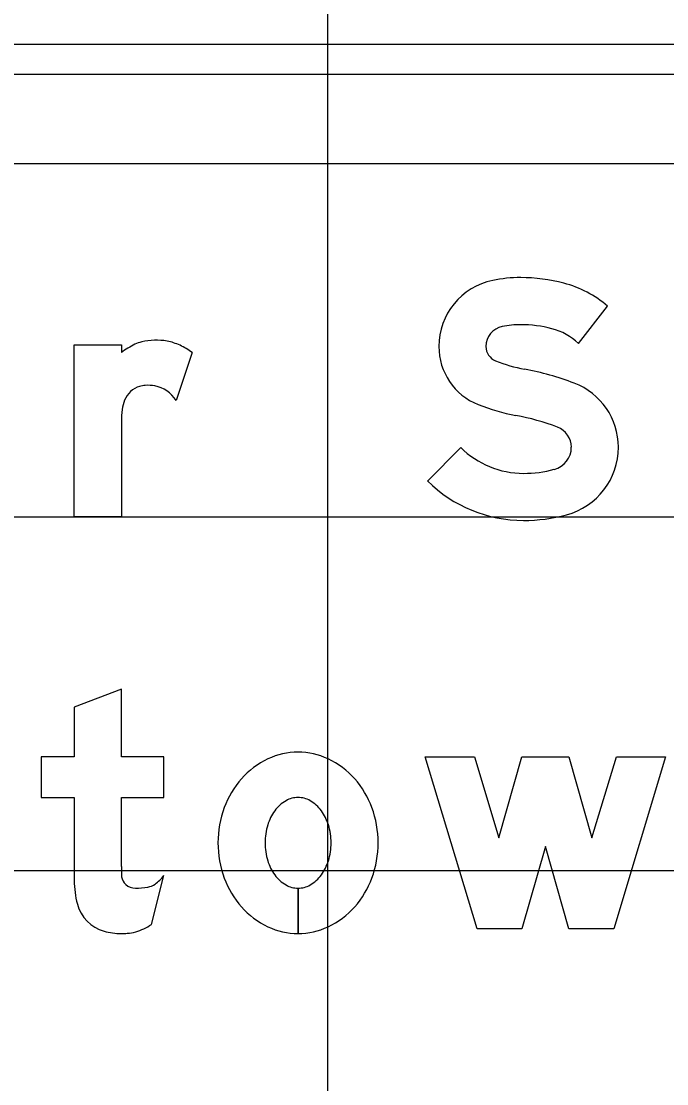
# Model space of a CAD drawing. Extents: x 1797809 to 2198143, y 249608 to 1237864.
# Drawn here: x 2196334.97 to 2196338.62, y 1237296.9 to 1237302.91 of the extents above; entities that cross this region are included whole.
import ezdxf

# ---------------------------------------------------------------- set-up
doc = ezdxf.new("R2010")
doc.units = 0
for name, color, linetype in [('GSBWFILL', 7, 'Continuous'), ('GSCOLORFILL', 7, 'Continuous'), ('GSOUTLINE', 7, 'Continuous'), ('GSSHT', 7, 'Continuous')]:
    doc.layers.add(name, color=color, linetype=linetype)

msp = doc.modelspace()

# ---------------------------------------------------------------- linework, layer by layer
at = {"layer": 'GSBWFILL'}
for p, q in [((2196335.9386, 1237301.0359), (2196335.8483, 1237300.765)), ((2196335.7087, 1237297.8008), (2196335.7788, 1237298.0765)), ((2196336.538, 1237298.0058), (2196336.538, 1237297.7494)), ((2196336.5381, 1237297.7494), (2196336.5381, 1237298.0058))]:
    msp.add_line(p, q, dxfattribs=at)
for points in [[(2196338.1232, 1237301.0874), (2196338.2879, 1237301.2976)], [(2196335.539, 1237300.6446), (2196335.539, 1237300.107), (2196335.2726, 1237300.107), (2196335.2726, 1237301.0794), (2196335.539, 1237301.0794), (2196335.539, 1237301.0359)], [(2196337.4582, 1237300.4984), (2196337.2706, 1237300.3092)], [(2196335.539, 1237298.129), (2196335.539, 1237298.5186), (2196335.7788, 1237298.5186), (2196335.7788, 1237298.7484), (2196335.539, 1237298.7484), (2196335.539, 1237299.1313), (2196335.2726, 1237299.0303), (2196335.2726, 1237298.7484), (2196335.0861, 1237298.7484), (2196335.0861, 1237298.5186), (2196335.2726, 1237298.5186), (2196335.2726, 1237298.0485)]]:
    msp.add_lwpolyline(points, dxfattribs=at)
msp.add_lwpolyline([(2196338.6159, 1237298.7484), (2196338.3229, 1237297.776), (2196338.0698, 1237297.776), (2196337.9366, 1237298.2422), (2196337.8034, 1237297.776), (2196337.5503, 1237297.776), (2196337.2573, 1237298.7484), (2196337.5355, 1237298.7484), (2196337.6734, 1237298.2908), (2196337.8042, 1237298.7484), (2196338.0691, 1237298.7484), (2196338.1998, 1237298.2908), (2196338.3377, 1237298.7484)], close=True, dxfattribs=at)
for centre, major_axis, ratio, start_param, end_param in [((2196337.7155, 1237301.0701), (0, 0.3816), 0.999997, 0.202758, 1.570796), ((2196337.7967, 1237300.6753), (0, 0.7847), 0.999997, 0, 0.202758), ((2196337.7967, 1237300.4977), (0, 0.9622), 0.999997, 6.026234, 6.283185), ((2196337.886, 1237300.8376), (0, 0.6109), 0.999997, 5.565152, 6.026234), ((2196337.7155, 1237301.0701), (0, 0.1152), 0.999997, 0.202758, 1.570796), ((2196337.7967, 1237300.6753), (0, 0.5183), 0.999997, 0, 0.202758), ((2196337.7967, 1237300.4977), (0, 0.6958), 0.999997, 6.026234, 6.283185), ((2196337.886, 1237300.8376), (0, 0.3445), 0.999997, 5.523837, 6.026234), ((2196335.7359, 1237300.763), (0, 0.343), 0.999995, 6.103268, 6.524606), ((2196335.8068, 1237300.6809), (0, 0.4446), 0.999995, 0.443663, 0.646229), ((2196335.7017, 1237300.902), (0, 0.1998), 0.999995, 0.24142, 0.443663), ((2196335.7436, 1237300.8056), (0, 0.2997), 0.999995, 5.846069, 6.103268), ((2196335.713, 1237300.7401), (0, 0.372), 0.999995, 5.631644, 5.846069), ((2196337.6875, 1237301.0701), (0, 0.3535), 0.999997, 1.570796, 2.761249), ((2196337.6875, 1237301.0701), (0, 0.0871), 0.999997, 1.570796, 2.761249), ((2196337.9777, 1237301.7962), (0, 0.8691), 0.999997, 2.761249, 2.95744), ((2196337.5217, 1237299.3476), (0, 1.6216), 0.999997, 5.918637, 6.099033), ((2196335.6805, 1237300.7171), (0, 0.1332), 0.999995, 0.293855, 1.188904), ((2196335.6831, 1237300.7084), (0, 0.1422), 0.999995, 0.067293, 0.293855), ((2196335.6879, 1237300.6377), (0, 0.2131), 0.999995, 6.094384, 6.350479), ((2196335.6935, 1237300.667), (0, 0.1833), 0.999995, 5.27661, 6.094384), ((2196337.9615, 1237300.5002), (0, 0.3881), 0.999997, 4.712389, 5.918637), ((2196335.7498, 1237300.6892), (0, 0.2079), 0.999995, 1.188904, 1.450084), ((2196336.1036, 1237300.644), (0, 0.5646), 0.999995, 1.445958, 1.569673), ((2196337.9777, 1237301.7962), (0, 1.1355), 0.999997, 2.761249, 2.95744), ((2196337.5217, 1237299.3476), (0, 1.3552), 0.999997, 5.918637, 6.099033), ((2196337.9615, 1237300.5002), (0, 0.1217), 0.999997, 4.712389, 5.918637), ((2196337.8129, 1237300.8564), (0, 0.5039), 0.999997, 2.360607, 3.141593), ((2196337.9538, 1237300.5002), (0, 0.1293), 0.999997, 3.401517, 4.712389), ((2196337.9538, 1237300.5002), (0, 0.3957), 0.999997, 3.401517, 4.712389), ((2196337.8129, 1237301.03), (0, 0.6775), 0.999997, 3.141593, 3.401517), ((2196337.8129, 1237300.8564), (0, 0.7703), 0.999997, 2.360607, 3.141593), ((2196337.8129, 1237301.03), (0, 0.9439), 0.999997, 3.141593, 3.401517), ((2196336.538, 1237298.3736), (0, 0.4014), 0.999994, 0, 0.438571), ((2196336.538, 1237298.3736), (0, 0.4014), 0.999994, 5.844614, 6.283185), ((2196336.5633, 1237298.3196), (0, 0.461), 0.999994, 0.438571, 0.847388), ((2196336.5127, 1237298.3196), (0, 0.461), 0.999994, 5.435798, 5.844614), ((2196336.6028, 1237298.2848), (0, 0.5136), 0.999994, 0.847388, 1.220117), ((2196336.4733, 1237298.2848), (0, 0.5136), 0.999994, 5.063069, 5.435798), ((2196336.5706, 1237298.3239), (0, 0.2033), 0.999994, 0.517724, 0.942), ((2196336.538, 1237298.3811), (0, 0.1375), 0.999994, 0, 0.517724), ((2196336.538, 1237298.3811), (0, 0.1375), 0.999994, 5.765461, 6.283185), ((2196336.5055, 1237298.3239), (0, 0.2033), 0.999994, 5.341185, 5.765461), ((2196336.6646, 1237298.2622), (0, 0.5795), 0.999994, 1.220117, 1.570796), ((2196336.6219, 1237298.2866), (0, 0.2668), 0.999994, 0.942, 1.278197), ((2196336.4541, 1237298.2866), (0, 0.2668), 0.999994, 5.004989, 5.341185), ((2196336.4114, 1237298.2622), (0, 0.5795), 0.999994, 4.712389, 5.063069), ((2196336.7029, 1237298.2622), (0, 0.3514), 0.999994, 1.278197, 1.570796), ((2196336.3731, 1237298.2622), (0, 0.3514), 0.999994, 4.712389, 5.004989), ((2196336.6646, 1237298.2622), (0, 0.5795), 0.999994, 1.570796, 1.921476), ((2196336.7029, 1237298.2622), (0, 0.3514), 0.999994, 1.570796, 1.863396), ((2196336.3731, 1237298.2622), (0, 0.3514), 0.999994, 4.419789, 4.712389), ((2196336.4114, 1237298.2622), (0, 0.5795), 0.999994, 4.361709, 4.712389), ((2196337.2066, 1237298.129), (0, 1.6676), 0.999992, 1.570796, 1.606005), ((2196336.6219, 1237298.2378), (0, 0.2668), 0.999994, 1.863396, 2.199593), ((2196336.4541, 1237298.2378), (0, 0.2668), 0.999994, 4.083593, 4.419789), ((2196335.7895, 1237298.0485), (0, 0.5169), 0.999992, 1.570796, 1.830698), ((2196335.6155, 1237298.0832), (0, 0.0766), 0.999992, 1.74085, 2.407828), ((2196335.6034, 1237298.2073), (0, 0.2187), 0.999992, 3.756278, 4.071638), ((2196336.6028, 1237298.2396), (0, 0.5136), 0.999994, 1.921476, 2.294205), ((2196336.5706, 1237298.2004), (0, 0.2033), 0.999994, 2.199593, 2.623869), ((2196336.5055, 1237298.2004), (0, 0.2033), 0.999994, 3.659317, 4.083593), ((2196336.4733, 1237298.2396), (0, 0.5136), 0.999994, 3.98898, 4.361709), ((2196335.618, 1237298.0859), (0, 0.0802), 0.999992, 2.407828, 3.141593), ((2196335.618, 1237298.4264), (0, 0.4207), 0.999992, 3.141593, 3.310762), ((2196335.672, 1237298.1102), (0, 0.0999), 0.999992, 3.310762, 3.756278), ((2196336.538, 1237298.1433), (0, 0.1375), 0.999994, 2.623869, 3.141593), ((2196336.538, 1237298.1433), (0, 0.1375), 0.999994, 3.142077, 3.659317), ((2196335.4992, 1237297.9713), (0, 0.2165), 0.999992, 1.830698, 2.869526), ((2196336.5633, 1237298.2047), (0, 0.461), 0.999994, 2.294205, 2.703022), ((2196336.5127, 1237298.2047), (0, 0.461), 0.999994, 3.580164, 3.98898), ((2196335.5305, 1237298.0628), (0, 0.3169), 0.999992, 3.427755, 3.738844), ((2196335.539, 1237298.1141), (0, 0.3648), 0.999992, 2.869526, 3.141593), ((2196335.539, 1237298.2747), (0, 0.5253), 0.999992, 3.141593, 3.205734), ((2196335.5588, 1237297.9664), (0, 0.2165), 0.999992, 3.205734, 3.427755), ((2196336.538, 1237298.1508), (0, 0.4014), 0.999994, 2.703022, 3.141593), ((2196336.538, 1237298.1508), (0, 0.4014), 0.999994, 3.141759, 3.580164)]:
    msp.add_ellipse(centre, major_axis=major_axis, ratio=ratio, start_param=start_param, end_param=end_param, dxfattribs=at)
at = {"layer": 'GSCOLORFILL'}
for p, q in [((2196342.199, 1237302.7782), (2196327.214, 1237302.7782)), ((2196327.214, 1237302.6117), (2196342.199, 1237302.6117)), ((2196335.9386, 1237301.0359), (2196335.8483, 1237300.765)), ((2196335.7087, 1237297.8008), (2196335.7788, 1237298.0765)), ((2196336.538, 1237298.0058), (2196336.538, 1237297.7494)), ((2196336.5381, 1237297.7494), (2196336.5381, 1237298.0058))]:
    msp.add_line(p, q, dxfattribs=at)
for points in [[(2196338.1232, 1237301.0874), (2196338.2879, 1237301.2976)], [(2196335.539, 1237300.6446), (2196335.539, 1237300.107), (2196335.2726, 1237300.107), (2196335.2726, 1237301.0794), (2196335.539, 1237301.0794), (2196335.539, 1237301.0359)], [(2196337.4582, 1237300.4984), (2196337.2706, 1237300.3092)], [(2196335.539, 1237298.129), (2196335.539, 1237298.5186), (2196335.7788, 1237298.5186), (2196335.7788, 1237298.7484), (2196335.539, 1237298.7484), (2196335.539, 1237299.1313), (2196335.2726, 1237299.0303), (2196335.2726, 1237298.7484), (2196335.0861, 1237298.7484), (2196335.0861, 1237298.5186), (2196335.2726, 1237298.5186), (2196335.2726, 1237298.0485)]]:
    msp.add_lwpolyline(points, dxfattribs=at)
msp.add_lwpolyline([(2196338.6159, 1237298.7484), (2196338.3229, 1237297.776), (2196338.0698, 1237297.776), (2196337.9366, 1237298.2422), (2196337.8034, 1237297.776), (2196337.5503, 1237297.776), (2196337.2573, 1237298.7484), (2196337.5355, 1237298.7484), (2196337.6734, 1237298.2908), (2196337.8042, 1237298.7484), (2196338.0691, 1237298.7484), (2196338.1998, 1237298.2908), (2196338.3377, 1237298.7484)], close=True, dxfattribs=at)
for centre, major_axis, ratio, start_param, end_param in [((2196337.7155, 1237301.0701), (0, 0.3816), 0.999997, 0.202758, 1.570796), ((2196337.7967, 1237300.6753), (0, 0.7847), 0.999997, 0, 0.202758), ((2196337.7967, 1237300.4977), (0, 0.9622), 0.999997, 6.026234, 6.283185), ((2196337.886, 1237300.8376), (0, 0.6109), 0.999997, 5.565152, 6.026234), ((2196337.7155, 1237301.0701), (0, 0.1152), 0.999997, 0.202758, 1.570796), ((2196337.7967, 1237300.6753), (0, 0.5183), 0.999997, 0, 0.202758), ((2196337.7967, 1237300.4977), (0, 0.6958), 0.999997, 6.026234, 6.283185), ((2196337.886, 1237300.8376), (0, 0.3445), 0.999997, 5.523837, 6.026234), ((2196335.7359, 1237300.763), (0, 0.343), 0.999995, 6.103268, 6.524606), ((2196335.8068, 1237300.6809), (0, 0.4446), 0.999995, 0.443663, 0.646229), ((2196335.7017, 1237300.902), (0, 0.1998), 0.999995, 0.24142, 0.443663), ((2196335.7436, 1237300.8056), (0, 0.2997), 0.999995, 5.846069, 6.103268), ((2196335.713, 1237300.7401), (0, 0.372), 0.999995, 5.631644, 5.846069), ((2196337.6875, 1237301.0701), (0, 0.3535), 0.999997, 1.570796, 2.761249), ((2196337.6875, 1237301.0701), (0, 0.0871), 0.999997, 1.570796, 2.761249), ((2196337.9777, 1237301.7962), (0, 0.8691), 0.999997, 2.761249, 2.95744), ((2196337.5217, 1237299.3476), (0, 1.6216), 0.999997, 5.918637, 6.099033), ((2196335.6805, 1237300.7171), (0, 0.1332), 0.999995, 0.293855, 1.188904), ((2196335.6831, 1237300.7084), (0, 0.1422), 0.999995, 0.067293, 0.293855), ((2196335.6879, 1237300.6377), (0, 0.2131), 0.999995, 6.094384, 6.350479), ((2196335.6935, 1237300.667), (0, 0.1833), 0.999995, 5.27661, 6.094384), ((2196337.9615, 1237300.5002), (0, 0.3881), 0.999997, 4.712389, 5.918637), ((2196335.7498, 1237300.6892), (0, 0.2079), 0.999995, 1.188904, 1.450084), ((2196336.1036, 1237300.644), (0, 0.5646), 0.999995, 1.445958, 1.569673), ((2196337.9777, 1237301.7962), (0, 1.1355), 0.999997, 2.761249, 2.95744), ((2196337.5217, 1237299.3476), (0, 1.3552), 0.999997, 5.918637, 6.099033), ((2196337.9615, 1237300.5002), (0, 0.1217), 0.999997, 4.712389, 5.918637), ((2196337.8129, 1237300.8564), (0, 0.5039), 0.999997, 2.360607, 3.141593), ((2196337.9538, 1237300.5002), (0, 0.1293), 0.999997, 3.401517, 4.712389), ((2196337.9538, 1237300.5002), (0, 0.3957), 0.999997, 3.401517, 4.712389), ((2196337.8129, 1237301.03), (0, 0.6775), 0.999997, 3.141593, 3.401517), ((2196337.8129, 1237300.8564), (0, 0.7703), 0.999997, 2.360607, 3.141593), ((2196337.8129, 1237301.03), (0, 0.9439), 0.999997, 3.141593, 3.401517), ((2196336.538, 1237298.3736), (0, 0.4014), 0.999994, 0, 0.438571), ((2196336.538, 1237298.3736), (0, 0.4014), 0.999994, 5.844614, 6.283185), ((2196336.5633, 1237298.3196), (0, 0.461), 0.999994, 0.438571, 0.847388), ((2196336.5127, 1237298.3196), (0, 0.461), 0.999994, 5.435798, 5.844614), ((2196336.6028, 1237298.2848), (0, 0.5136), 0.999994, 0.847388, 1.220117), ((2196336.4733, 1237298.2848), (0, 0.5136), 0.999994, 5.063069, 5.435798), ((2196336.5706, 1237298.3239), (0, 0.2033), 0.999994, 0.517724, 0.942), ((2196336.538, 1237298.3811), (0, 0.1375), 0.999994, 0, 0.517724), ((2196336.538, 1237298.3811), (0, 0.1375), 0.999994, 5.765461, 6.283185), ((2196336.5055, 1237298.3239), (0, 0.2033), 0.999994, 5.341185, 5.765461), ((2196336.6646, 1237298.2622), (0, 0.5795), 0.999994, 1.220117, 1.570796), ((2196336.6219, 1237298.2866), (0, 0.2668), 0.999994, 0.942, 1.278197), ((2196336.4541, 1237298.2866), (0, 0.2668), 0.999994, 5.004989, 5.341185), ((2196336.4114, 1237298.2622), (0, 0.5795), 0.999994, 4.712389, 5.063069), ((2196336.7029, 1237298.2622), (0, 0.3514), 0.999994, 1.278197, 1.570796), ((2196336.3731, 1237298.2622), (0, 0.3514), 0.999994, 4.712389, 5.004989), ((2196336.6646, 1237298.2622), (0, 0.5795), 0.999994, 1.570796, 1.921476), ((2196336.7029, 1237298.2622), (0, 0.3514), 0.999994, 1.570796, 1.863396), ((2196336.3731, 1237298.2622), (0, 0.3514), 0.999994, 4.419789, 4.712389), ((2196336.4114, 1237298.2622), (0, 0.5795), 0.999994, 4.361709, 4.712389), ((2196337.2066, 1237298.129), (0, 1.6676), 0.999992, 1.570796, 1.606005), ((2196336.6219, 1237298.2378), (0, 0.2668), 0.999994, 1.863396, 2.199593), ((2196336.4541, 1237298.2378), (0, 0.2668), 0.999994, 4.083593, 4.419789), ((2196335.7895, 1237298.0485), (0, 0.5169), 0.999992, 1.570796, 1.830698), ((2196335.6155, 1237298.0832), (0, 0.0766), 0.999992, 1.74085, 2.407828), ((2196335.6034, 1237298.2073), (0, 0.2187), 0.999992, 3.756278, 4.071638), ((2196336.6028, 1237298.2396), (0, 0.5136), 0.999994, 1.921476, 2.294205), ((2196336.5706, 1237298.2004), (0, 0.2033), 0.999994, 2.199593, 2.623869), ((2196336.5055, 1237298.2004), (0, 0.2033), 0.999994, 3.659317, 4.083593), ((2196336.4733, 1237298.2396), (0, 0.5136), 0.999994, 3.98898, 4.361709), ((2196335.618, 1237298.0859), (0, 0.0802), 0.999992, 2.407828, 3.141593), ((2196335.618, 1237298.4264), (0, 0.4207), 0.999992, 3.141593, 3.310762), ((2196335.672, 1237298.1102), (0, 0.0999), 0.999992, 3.310762, 3.756278), ((2196336.538, 1237298.1433), (0, 0.1375), 0.999994, 2.623869, 3.141593), ((2196336.538, 1237298.1433), (0, 0.1375), 0.999994, 3.142077, 3.659317), ((2196335.4992, 1237297.9713), (0, 0.2165), 0.999992, 1.830698, 2.869526), ((2196336.5633, 1237298.2047), (0, 0.461), 0.999994, 2.294205, 2.703022), ((2196336.5127, 1237298.2047), (0, 0.461), 0.999994, 3.580164, 3.98898), ((2196335.5305, 1237298.0628), (0, 0.3169), 0.999992, 3.427755, 3.738844), ((2196335.539, 1237298.1141), (0, 0.3648), 0.999992, 2.869526, 3.141593), ((2196335.539, 1237298.2747), (0, 0.5253), 0.999992, 3.141593, 3.205734), ((2196335.5588, 1237297.9664), (0, 0.2165), 0.999992, 3.205734, 3.427755), ((2196336.538, 1237298.1508), (0, 0.4014), 0.999994, 2.703022, 3.141593), ((2196336.538, 1237298.1508), (0, 0.4014), 0.999994, 3.141759, 3.580164)]:
    msp.add_ellipse(centre, major_axis=major_axis, ratio=ratio, start_param=start_param, end_param=end_param, dxfattribs=at)
at = {"layer": 'GSOUTLINE'}
for p, q in [((2196335.9386, 1237301.0359), (2196335.8483, 1237300.765)), ((2196335.7087, 1237297.8008), (2196335.7788, 1237298.0765))]:
    msp.add_line(p, q, dxfattribs=at)
for points in [[(2196338.1232, 1237301.0874), (2196338.2879, 1237301.2976)], [(2196335.539, 1237300.6446), (2196335.539, 1237300.107), (2196335.2726, 1237300.107), (2196335.2726, 1237301.0794), (2196335.539, 1237301.0794), (2196335.539, 1237301.0359)], [(2196337.4582, 1237300.4984), (2196337.2706, 1237300.3092)], [(2196335.539, 1237298.129), (2196335.539, 1237298.5186), (2196335.7788, 1237298.5186), (2196335.7788, 1237298.7484), (2196335.539, 1237298.7484), (2196335.539, 1237299.1313), (2196335.2726, 1237299.0303), (2196335.2726, 1237298.7484), (2196335.0861, 1237298.7484), (2196335.0861, 1237298.5186), (2196335.2726, 1237298.5186), (2196335.2726, 1237298.0485)]]:
    msp.add_lwpolyline(points, dxfattribs=at)
msp.add_lwpolyline([(2196338.6159, 1237298.7484), (2196338.3229, 1237297.776), (2196338.0698, 1237297.776), (2196337.9366, 1237298.2422), (2196337.8034, 1237297.776), (2196337.5503, 1237297.776), (2196337.2573, 1237298.7484), (2196337.5355, 1237298.7484), (2196337.6734, 1237298.2908), (2196337.8042, 1237298.7484), (2196338.0691, 1237298.7484), (2196338.1998, 1237298.2908), (2196338.3377, 1237298.7484)], close=True, dxfattribs=at)
for centre, major_axis, ratio, start_param, end_param in [((2196337.7155, 1237301.0701), (0, 0.3816), 0.999997, 0.202758, 1.570796), ((2196337.7967, 1237300.6753), (0, 0.7847), 0.999997, 0, 0.202758), ((2196337.7967, 1237300.4977), (0, 0.9622), 0.999997, 6.026234, 6.283185), ((2196337.886, 1237300.8376), (0, 0.6109), 0.999997, 5.565152, 6.026234), ((2196337.7155, 1237301.0701), (0, 0.1152), 0.999997, 0.202758, 1.570796), ((2196337.7967, 1237300.6753), (0, 0.5183), 0.999997, 0, 0.202758), ((2196337.7967, 1237300.4977), (0, 0.6958), 0.999997, 6.026234, 6.283185), ((2196337.886, 1237300.8376), (0, 0.3445), 0.999997, 5.523837, 6.026234), ((2196335.7359, 1237300.763), (0, 0.343), 0.999995, 6.103268, 6.524606), ((2196335.8068, 1237300.6809), (0, 0.4446), 0.999995, 0.443663, 0.646229), ((2196335.7017, 1237300.902), (0, 0.1998), 0.999995, 0.24142, 0.443663), ((2196335.7436, 1237300.8056), (0, 0.2997), 0.999995, 5.846069, 6.103268), ((2196335.713, 1237300.7401), (0, 0.372), 0.999995, 5.631644, 5.846069), ((2196337.6875, 1237301.0701), (0, 0.3535), 0.999997, 1.570796, 2.761249), ((2196337.6875, 1237301.0701), (0, 0.0871), 0.999997, 1.570796, 2.761249), ((2196337.9777, 1237301.7962), (0, 0.8691), 0.999997, 2.761249, 2.95744), ((2196337.5217, 1237299.3476), (0, 1.6216), 0.999997, 5.918637, 6.099033), ((2196335.6805, 1237300.7171), (0, 0.1332), 0.999995, 0.293855, 1.188904), ((2196335.6831, 1237300.7084), (0, 0.1422), 0.999995, 0.067293, 0.293855), ((2196335.6879, 1237300.6377), (0, 0.2131), 0.999995, 6.094384, 6.350479), ((2196335.6935, 1237300.667), (0, 0.1833), 0.999995, 5.27661, 6.094384), ((2196337.9615, 1237300.5002), (0, 0.3881), 0.999997, 4.712389, 5.918637), ((2196335.7498, 1237300.6892), (0, 0.2079), 0.999995, 1.188904, 1.450084), ((2196336.1036, 1237300.644), (0, 0.5646), 0.999995, 1.445958, 1.569673), ((2196337.9777, 1237301.7962), (0, 1.1355), 0.999997, 2.761249, 2.95744), ((2196337.5217, 1237299.3476), (0, 1.3552), 0.999997, 5.918637, 6.099033), ((2196337.9615, 1237300.5002), (0, 0.1217), 0.999997, 4.712389, 5.918637), ((2196337.8129, 1237300.8564), (0, 0.5039), 0.999997, 2.360607, 3.141593), ((2196337.9538, 1237300.5002), (0, 0.1293), 0.999997, 3.401517, 4.712389), ((2196337.9538, 1237300.5002), (0, 0.3957), 0.999997, 3.401517, 4.712389), ((2196337.8129, 1237301.03), (0, 0.6775), 0.999997, 3.141593, 3.401517), ((2196337.8129, 1237300.8564), (0, 0.7703), 0.999997, 2.360607, 3.141593), ((2196337.8129, 1237301.03), (0, 0.9439), 0.999997, 3.141593, 3.401517), ((2196336.538, 1237298.3736), (0, 0.4014), 0.999994, 0, 0.438571), ((2196336.538, 1237298.3736), (0, 0.4014), 0.999994, 5.844614, 6.283185), ((2196336.5633, 1237298.3196), (0, 0.461), 0.999994, 0.438571, 0.847388), ((2196336.5127, 1237298.3196), (0, 0.461), 0.999994, 5.435798, 5.844614), ((2196336.6028, 1237298.2848), (0, 0.5136), 0.999994, 0.847388, 1.220117), ((2196336.4733, 1237298.2848), (0, 0.5136), 0.999994, 5.063069, 5.435798), ((2196336.5706, 1237298.3239), (0, 0.2033), 0.999994, 0.517724, 0.942), ((2196336.538, 1237298.3811), (0, 0.1375), 0.999994, 0, 0.517724), ((2196336.538, 1237298.3811), (0, 0.1375), 0.999994, 5.765461, 6.283185), ((2196336.5055, 1237298.3239), (0, 0.2033), 0.999994, 5.341185, 5.765461), ((2196336.6646, 1237298.2622), (0, 0.5795), 0.999994, 1.220117, 1.570796), ((2196336.6219, 1237298.2866), (0, 0.2668), 0.999994, 0.942, 1.278197), ((2196336.4541, 1237298.2866), (0, 0.2668), 0.999994, 5.004989, 5.341185), ((2196336.4114, 1237298.2622), (0, 0.5795), 0.999994, 4.712389, 5.063069), ((2196336.7029, 1237298.2622), (0, 0.3514), 0.999994, 1.278197, 1.570796), ((2196336.3731, 1237298.2622), (0, 0.3514), 0.999994, 4.712389, 5.004989), ((2196336.6646, 1237298.2622), (0, 0.5795), 0.999994, 1.570796, 1.921476), ((2196336.7029, 1237298.2622), (0, 0.3514), 0.999994, 1.570796, 1.863396), ((2196336.3731, 1237298.2622), (0, 0.3514), 0.999994, 4.419789, 4.712389), ((2196336.4114, 1237298.2622), (0, 0.5795), 0.999994, 4.361709, 4.712389), ((2196337.2066, 1237298.129), (0, 1.6676), 0.999992, 1.570796, 1.606005), ((2196336.6219, 1237298.2378), (0, 0.2668), 0.999994, 1.863396, 2.199593), ((2196336.4541, 1237298.2378), (0, 0.2668), 0.999994, 4.083593, 4.419789), ((2196335.7895, 1237298.0485), (0, 0.5169), 0.999992, 1.570796, 1.830698), ((2196335.6155, 1237298.0832), (0, 0.0766), 0.999992, 1.74085, 2.407828), ((2196335.6034, 1237298.2073), (0, 0.2187), 0.999992, 3.756278, 4.071638), ((2196336.6028, 1237298.2396), (0, 0.5136), 0.999994, 1.921476, 2.294205), ((2196336.5706, 1237298.2004), (0, 0.2033), 0.999994, 2.199593, 2.623869), ((2196336.5055, 1237298.2004), (0, 0.2033), 0.999994, 3.659317, 4.083593), ((2196336.4733, 1237298.2396), (0, 0.5136), 0.999994, 3.98898, 4.361709), ((2196335.618, 1237298.0859), (0, 0.0802), 0.999992, 2.407828, 3.141593), ((2196335.618, 1237298.4264), (0, 0.4207), 0.999992, 3.141593, 3.310762), ((2196335.672, 1237298.1102), (0, 0.0999), 0.999992, 3.310762, 3.756278), ((2196336.538, 1237298.1433), (0, 0.1375), 0.999994, 2.623869, 3.141593), ((2196336.538, 1237298.1433), (0, 0.1375), 0.999994, 3.141593, 3.659317), ((2196335.4992, 1237297.9713), (0, 0.2165), 0.999992, 1.830698, 2.869526), ((2196336.5633, 1237298.2047), (0, 0.461), 0.999994, 2.294205, 2.703022), ((2196336.5127, 1237298.2047), (0, 0.461), 0.999994, 3.580164, 3.98898), ((2196335.5305, 1237298.0628), (0, 0.3169), 0.999992, 3.427755, 3.738844), ((2196335.539, 1237298.1141), (0, 0.3648), 0.999992, 2.869526, 3.141593), ((2196335.539, 1237298.2747), (0, 0.5253), 0.999992, 3.141593, 3.205734), ((2196335.5588, 1237297.9664), (0, 0.2165), 0.999992, 3.205734, 3.427755), ((2196336.538, 1237298.1508), (0, 0.4014), 0.999994, 2.703022, 3.141593), ((2196336.538, 1237298.1508), (0, 0.4014), 0.999994, 3.141593, 3.580164)]:
    msp.add_ellipse(centre, major_axis=major_axis, ratio=ratio, start_param=start_param, end_param=end_param, dxfattribs=at)
at = {"layer": 'GSSHT'}
for p, q in [((2196336.7065, 1237258.1062), (2196336.7065, 1237318.1062)), ((2196264.7065, 1237302.1062), (2196394.7065, 1237302.1062)), ((2196264.7065, 1237300.1062), (2196394.7065, 1237300.1062)), ((2196264.7065, 1237298.1062), (2196394.7065, 1237298.1062))]:
    msp.add_line(p, q, dxfattribs=at)

doc.saveas('drawing.dxf')
